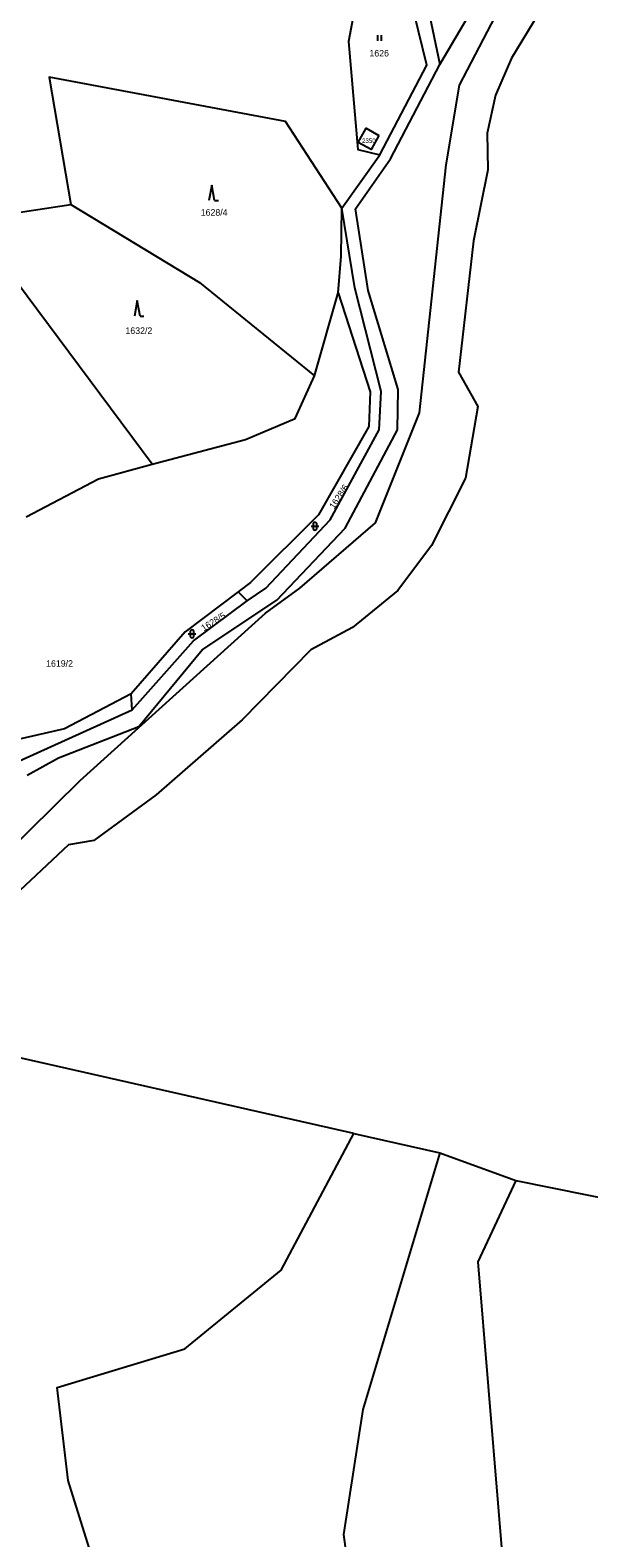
# Model space of a CAD drawing. Extents: x -725728 to -720881, y -1068679 to -1063504.
# Drawn here: x -723092.7 to -722947.9, y -1067175.4 to -1066784.5 of the extents above; entities that cross this region are included whole.
import ezdxf

# ---------------------------------------------------------------- set-up
doc = ezdxf.new("R2010")
doc.units = 0
for name, color, linetype in [('Hranice parcel', 7, 'Continuous'), ('Parcelní čísla', 7, 'Continuous'), ('Značky kultur', 7, 'Continuous')]:
    doc.layers.add(name, color=color, linetype=linetype)

# ---------------------------------------------------------------- blocks, each defined once
blk = doc.blocks.new('3.06_1')
at = {"layer": 'Značky kultur'}
for p, q in [((-0.051, 0), (-0.051, 0.15)), ((0.049, 0), (0.049, 0.15))]:
    blk.add_line(p, q, dxfattribs=at)
blk = doc.blocks.new('3.08_2')
at = {"layer": 'Značky kultur'}
for p, q in [((0, 0.4), (-0.075, 0)), ((0.075, 0), (0, 0.4)), ((0.075, 0), (0.175, 0))]:
    blk.add_line(p, q, dxfattribs=at)
blk = doc.blocks.new('3.16_2')
at = {"layer": 'Značky kultur'}
for p, q in [((-0.1, 0.1), (0.1, 0.1)), ((-0.05, 0.15), (-0.05, 0.05)), ((0.05, 0.05), (0.05, 0.15))]:
    blk.add_line(p, q, dxfattribs=at)
for centre, start, end in [((0, 0.15), 0, 180), ((0, 0.05), 180, 359.9879)]:
    blk.add_arc(centre, 0.05, start, end, dxfattribs=at)
blk = doc.blocks.new('3.08_1')
at = {"layer": 'Značky kultur'}
for p, q in [((0, 0.4), (-0.075, 0)), ((0.075, 0), (0, 0.4)), ((0.075, 0), (0.175, 0))]:
    blk.add_line(p, q, dxfattribs=at)

msp = doc.modelspace()

# ---------------------------------------------------------------- linework, layer by layer
at = {"layer": 'Hranice parcel'}
for p, q in [((-722986.52, -1066793.4), (-722957.25, -1066743.37)), ((-722986.52, -1066793.4), (-722957.25, -1066743.37)), ((-722999.35, -1066817.82), (-722986.52, -1066793.4)), ((-722999.35, -1066817.82), (-722986.52, -1066793.4)), ((-723012, -1066830.61), (-723002.1, -1066816.81)), ((-723108.33, -1066833.59), (-723082.19, -1066829.73)), ((-723061.12, -1066896.97), (-723108.33, -1066833.59)), ((-722997.39, -1066877.64), (-723005.12, -1066851.95)), ((-722997.39, -1066877.64), (-723005.12, -1066851.95)), ((-723019.01, -1066874.14), (-723012.87, -1066852.55)), ((-722997.51, -1066888.11), (-722997.39, -1066877.64)), ((-722997.51, -1066888.11), (-722997.39, -1066877.64)), ((-723036.47, -1066932.45), (-723038.86, -1066930.11)), ((-723048.12, -1066945.11), (-723028.8, -1066932.26)), ((-723048.12, -1066945.11), (-723028.8, -1066932.26)), ((-723064.58, -1066965.06), (-723048.12, -1066945.11)), ((-723064.58, -1066965.06), (-723048.12, -1066945.11)), ((-723066.3, -1066960.68), (-723066.59, -1066956.59)), ((-723008.88, -1067070.57), (-723121.48, -1067045.01)), ((-723008.88, -1067070.57), (-722986.54, -1067075.58)), ((-722986.54, -1067075.58), (-722966.88, -1067082.73)), ((-722966.88, -1067082.73), (-722902.08, -1067095.8))]:
    msp.add_line(p, q, dxfattribs=at)
for points in [[(-722840.77, -1066728.98), (-722862.37, -1066717.66), (-722900.9, -1066709.91), (-722932.95, -1066715.63), (-722941.65, -1066722.65), (-722949.05, -1066728.63), (-722962.65, -1066732.94), (-722979.75, -1066738.35), (-722986.92, -1066759.97), (-722990.35, -1066775.14), (-722986.52, -1066793.4)], [(-723132.02, -1067040.2), (-723122.27, -1067024.99), (-723106.33, -1067005.12), (-723079.75, -1066979.01), (-723031.73, -1066935.62), (-723022.83, -1066929.19), (-723003.21, -1066912.2), (-722991.84, -1066883.7), (-722984.91, -1066819.38), (-722981.46, -1066798.75), (-722961.67, -1066760.72), (-722952.09, -1066753.48), (-722944.23, -1066747.54), (-722940.66, -1066744.84), (-722933.28, -1066739.26), (-722917.32, -1066727.19)], [(-723005.46, -1066762.09), (-723010.23, -1066787.41), (-723007.85, -1066815.46), (-723002.1, -1066816.81)], [(-723002.1, -1066816.81), (-722989.89, -1066793.56), (-722994.24, -1066775.82), (-722991.14, -1066761.64)], [(-722953.57, -1066767.9), (-722968, -1066791.78), (-722972.15, -1066801.37), (-722974.29, -1066811.23), (-722974.15, -1066820.67), (-722977.87, -1066839.12), (-722981.73, -1066873.16), (-722976.72, -1066882.02), (-722979.87, -1066900.62), (-722988.73, -1066918.07), (-722997.45, -1066929.79), (-723009.17, -1066939.38), (-723020.03, -1066945.1), (-723037.76, -1066963.26), (-723060.06, -1066982.71), (-723076.22, -1066994.58), (-723082.79, -1066995.73), (-723098.23, -1067010.17)], [(-723012, -1066830.61), (-723026.56, -1066808.13), (-723087.8, -1066796.72), (-723082.19, -1066829.73)], [(-723002.35, -1066811.76), (-723004.37, -1066815.45), (-723007.7, -1066813.62), (-723005.68, -1066809.94), (-723002.35, -1066811.76)], [(-723005.12, -1066851.95), (-723008.45, -1066830.79), (-722999.35, -1066817.82)], [(-723005.12, -1066851.95), (-723008.45, -1066830.79), (-722999.35, -1066817.82)], [(-723082.19, -1066829.73), (-723048.84, -1066849.91), (-723019.01, -1066874.14)], [(-723036.47, -1066932.45), (-723031.65, -1066929.19), (-723014.96, -1066911.41), (-723002.3, -1066888.14), (-723001.77, -1066878.14), (-723008.55, -1066851.3), (-723012, -1066830.61)], [(-723012.87, -1066852.55), (-723012.17, -1066843.07), (-723012, -1066830.61)], [(-723012.87, -1066852.55), (-723004.65, -1066878.24), (-723004.99, -1066887.23), (-723018, -1066910.16), (-723035.62, -1066927.67), (-723038.86, -1066930.11)], [(-723061.12, -1066896.97), (-723036.91, -1066890.65), (-723024.1, -1066885.2), (-723019.01, -1066874.14)], [(-723028.8, -1066932.26), (-723011.1, -1066913.56), (-722997.51, -1066888.11)], [(-723028.8, -1066932.26), (-723011.1, -1066913.56), (-722997.51, -1066888.11)], [(-723093.76, -1066910.66), (-723074.99, -1066900.83), (-723061.12, -1066896.97)], [(-723038.86, -1066930.11), (-723052.55, -1066940.46), (-723066.59, -1066956.59)], [(-723066.3, -1066960.68), (-723050.37, -1066942.81), (-723036.47, -1066932.45)], [(-723066.59, -1066956.59), (-723083.87, -1066965.58), (-723099.3, -1066969.15), (-723130.62, -1066998.42), (-723143.06, -1067018.58), (-723145.94, -1067028.61)], [(-723142, -1067032.28), (-723141.43, -1067021.05), (-723127.03, -1067001.54), (-723095.49, -1066973.96), (-723066.3, -1066960.68)], [(-723093.5, -1066977.66), (-723085.4, -1066973.17), (-723064.58, -1066965.06)], [(-723093.5, -1066977.66), (-723085.4, -1066973.17), (-723064.58, -1066965.06)], [(-722981, -1067304.44), (-723043.74, -1067309.99), (-723053.21, -1067280.13), (-723056.78, -1067248.12), (-723061.43, -1067229.17), (-723082.88, -1067160.51), (-723085.73, -1067136.37), (-723052.67, -1067126.36), (-723027.65, -1067105.97), (-723008.88, -1067070.57)], [(-722986.54, -1067075.58), (-723006.56, -1067142.1), (-723011.57, -1067174.46), (-723002.63, -1067240.08), (-722993.69, -1067269.76), (-722988.51, -1067289.25), (-722981, -1067304.44)], [(-722966.88, -1067082.73), (-722976.72, -1067103.83), (-722966, -1067233.11), (-722956.35, -1067274.42), (-722948.1, -1067289.89)]]:
    msp.add_lwpolyline(points, dxfattribs=at)

# ---------------------------------------------------------------- block references
at = {"layer": 'Značky kultur', "xscale": 10, "yscale": 10}
for name, p in [('3.06_1', (-723002.16, -1066787.25)), ('3.08_2', (-723045.68, -1066828.66)), ('3.08_1', (-723064.99, -1066858.61)), ('3.16_2', (-723018.93, -1066914.11)), ('3.16_2', (-723050.78, -1066941.99))]:
    msp.add_blockref(name, p, dxfattribs=at)

# ---------------------------------------------------------------- texts
at = {"layer": 'Parcelní čísla'}
for s, height, p in [('1626', 1.7, (-723004.81, -1066791.32)), ('2350', 1.14, (-723006.7, -1066813.72)), ('1628/4', 1.7, (-723048.53, -1066832.59)), ('1632/2', 1.7, (-723068.04, -1066863.25)), ('1619/2', 1.7, (-723088.6, -1066949.53))]:
    msp.add_text(s, height=height, dxfattribs=at).set_placement(p)
for s, rotation, p in [('1628/6', 56, (-723013.97, -1066908.76)), ('1628/5', 32, (-723047.75, -1066940.41))]:
    msp.add_text(s, height=1.7, rotation=rotation, dxfattribs=at).set_placement(p)

doc.saveas('drawing.dxf')
